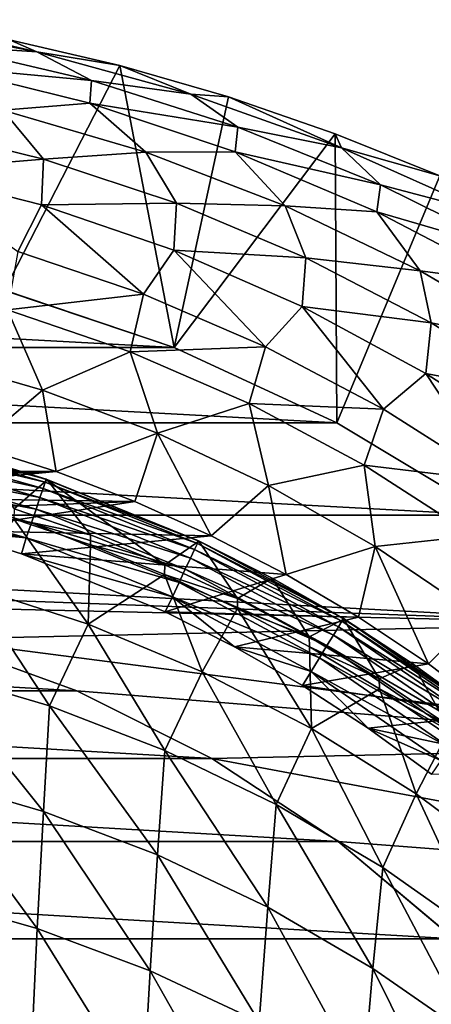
# Model space of a CAD drawing. Header units: metres. Extents: x -81 to 81, y -160 to 24.
# Tile 370 of 424: x 6 to 11, y 11 to 24. Entities that reach past the tile are written whole.
import ezdxf

# ---------------------------------------------------------------- set-up
doc = ezdxf.new("R2010")
doc.units = ezdxf.units.M
doc.layers.add('solid_501850_SW0001', color=7, linetype='CONTINUOUS')

msp = doc.modelspace()

# ---------------------------------------------------------------- linework, layer by layer
at = {"layer": 'solid_501850_SW0001'}
for points in [[(6.027429, 23.262177, 5.387612), (4.272303, 23.670776), (4.036935, 23.64747, 5.387491)], [(6.027429, 23.262177, 5.387612), (4.036935, 23.64747, 5.387491), (4.828522, 23.344597, 10.822206)], [(6.027429, 23.262177, 5.387612), (5.684367, 23.415489), (4.272303, 23.670776)], [(5.617933, 20.234598), (5.684367, 23.415489), (7.083393, 23.088131)], [(6.027429, 23.262177, 5.387612), (7.083393, 23.088131), (5.684367, 23.415489)], [(6.722979, 22.898121, 10.822478), (4.828522, 23.344597, 10.822206), (4.814009, 23.077385, 16.25321)], [(6.027429, 23.262177, 5.387612), (4.828522, 23.344597, 10.822206), (6.722979, 22.898121, 10.822478)], [(7.984334, 22.726755, 5.387776), (7.083393, 23.088131), (6.027429, 23.262177, 5.387612)], [(7.984334, 22.726755, 5.387776), (6.027429, 23.262177, 5.387612), (6.722979, 22.898121, 10.822478)], [(6.700268, 22.611179, 16.25362), (4.814009, 23.077385, 16.25321), (5.596859, 22.523399, 21.678827)], [(6.722979, 22.898121, 10.822478), (4.814009, 23.077385, 16.25321), (6.700268, 22.611179, 16.25362)], [(7.773204, 19.508385), (5.617933, 20.234598), (7.083393, 23.088131)], [(7.773204, 19.508385), (7.083393, 23.088131), (8.461664, 22.69034)], [(7.984334, 22.726755, 5.387776), (8.461664, 22.69034), (7.083393, 23.088131)], [(8.580464, 22.307446, 10.822831), (6.722979, 22.898121, 10.822478), (6.700268, 22.611179, 16.25362)], [(7.984334, 22.726755, 5.387776), (6.722979, 22.898121, 10.822478), (8.580464, 22.307446, 10.822831)], [(7.773204, 19.508385), (8.461664, 22.69034), (9.815626, 22.223101)], [(9.896456, 22.043505, 5.387981), (8.461664, 22.69034), (7.984334, 22.726755, 5.387776)], [(9.896456, 22.043505, 5.387981), (7.984334, 22.726755, 5.387776), (8.580464, 22.307446, 10.822831)], [(9.896456, 22.043505, 5.387981), (9.815626, 22.223101), (8.461664, 22.69034)], [(5.596859, 22.523399, 21.678827), (4.39196, 22.323994, 27.096403), (6.114153, 21.900261, 27.096941)], [(6.700268, 22.611179, 16.25362), (5.596859, 22.523399, 21.678827), (7.410734, 21.988333, 21.679413)], [(7.410734, 21.988333, 21.679413), (5.596859, 22.523399, 21.678827), (6.114153, 21.900261, 27.096941)], [(8.547174, 21.994751, 16.254152), (6.700268, 22.611179, 16.25362), (7.410734, 21.988333, 21.679413)], [(8.580464, 22.307446, 10.822831), (6.700268, 22.611179, 16.25362), (8.547174, 21.994751, 16.254152)], [(6.114153, 21.900261, 27.096941), (4.39196, 22.323994, 27.096403), (4.376663, 21.757999, 32.504829)], [(10.39044, 21.574957, 10.823261), (8.580464, 22.307446, 10.822831), (8.547174, 21.994751, 16.254152)], [(9.896456, 22.043505, 5.387981), (8.580464, 22.307446, 10.822831), (10.39044, 21.574957, 10.823261)], [(9.836539, 18.553764), (7.773204, 19.508385), (9.815626, 22.223101)], [(9.836539, 18.553764), (9.815626, 22.223101), (11.143635, 21.68675)], [(9.896456, 22.043505, 5.387981), (11.143635, 21.68675), (9.815626, 22.223101)], [(11.752866, 21.21542, 5.388225), (11.143635, 21.68675), (9.896456, 22.043505, 5.387981)], [(11.752866, 21.21542, 5.388225), (9.896456, 22.043505, 5.387981), (10.39044, 21.574957, 10.823261)], [(6.114153, 21.900261, 27.096941), (4.376663, 21.757999, 32.504829), (6.090281, 21.320839, 32.505413)], [(7.801713, 21.340082, 27.097637), (6.114153, 21.900261, 27.096941), (6.090281, 21.320839, 32.505413)], [(7.410734, 21.988333, 21.679413), (6.114153, 21.900261, 27.096941), (7.801713, 21.340082, 27.097637)], [(8.547174, 21.994751, 16.254152), (7.410734, 21.988333, 21.679413), (9.18025, 21.306345, 21.680145)], [(9.18025, 21.306345, 21.680145), (7.410734, 21.988333, 21.679413), (7.801713, 21.340082, 27.097637)], [(10.343538, 21.230848, 16.254799), (8.547174, 21.994751, 16.254152), (9.18025, 21.306345, 21.680145)], [(10.39044, 21.574957, 10.823261), (8.547174, 21.994751, 16.254152), (10.343538, 21.230848, 16.254799)], [(6.090281, 21.320839, 32.505413), (4.376663, 21.757999, 32.504829), (5.788098, 20.726868, 37.902348)], [(11.784786, 17.381573), (9.836539, 18.553764), (11.143635, 21.68675)], [(12.143023, 20.704716, 10.823762), (10.39044, 21.574957, 10.823261), (10.343538, 21.230848, 16.254799)], [(11.752866, 21.21542, 5.388225), (10.39044, 21.574957, 10.823261), (12.143023, 20.704716, 10.823762)], [(6.090281, 21.320839, 32.505413), (5.788098, 20.726868, 37.902348), (7.382722, 20.187027, 37.90303)], [(7.801713, 21.340082, 27.097637), (6.090281, 21.320839, 32.505413), (7.766795, 20.743103, 32.506172)], [(7.766795, 20.743103, 32.506172), (6.090281, 21.320839, 32.505413), (7.382722, 20.187027, 37.90303)], [(9.444768, 20.645927, 27.098486), (7.801713, 21.340082, 27.097637), (7.766795, 20.743103, 32.506172)], [(9.18025, 21.306345, 21.680145), (7.801713, 21.340082, 27.097637), (9.444768, 20.645927, 27.098486)], [(10.894666, 20.480984, 21.681015), (9.18025, 21.306345, 21.680145), (9.444768, 20.645927, 27.098486)], [(10.343538, 21.230848, 16.254799), (9.18025, 21.306345, 21.680145), (10.894666, 20.480984, 21.681015)], [(12.079013, 20.324343, 16.255552), (10.343538, 21.230848, 16.254799), (10.894666, 20.480984, 21.681015)], [(12.143023, 20.704716, 10.823762), (10.343538, 21.230848, 16.254799), (12.079013, 20.324343, 16.255552)], [(7.382722, 20.187027, 37.90303), (5.788098, 20.726868, 37.902348), (5.657534, 19.985685, 43.285976)], [(7.766795, 20.743103, 32.506172), (7.382722, 20.187027, 37.90303), (8.933005, 19.518206, 37.903862)], [(9.395658, 20.027517, 32.507092), (7.766795, 20.743103, 32.506172), (8.933005, 19.518206, 37.903862)], [(9.444768, 20.645927, 27.098486), (7.766795, 20.743103, 32.506172), (9.395658, 20.027517, 32.507092)], [(11.034079, 19.821848, 27.099474), (9.444768, 20.645927, 27.098486), (9.395658, 20.027517, 32.507092)], [(10.894666, 20.480984, 21.681015), (9.444768, 20.645927, 27.098486), (11.034079, 19.821848, 27.099474)], [(12.544275, 19.518375, 21.682013), (10.894666, 20.480984, 21.681015), (11.034079, 19.821848, 27.099474)], [(12.079013, 20.324343, 16.255552), (10.894666, 20.480984, 21.681015), (12.544275, 19.518375, 21.682013)], [(-7.772657, 19.508612, 2), (-5.618239, 20.234497, 2), (7.772657, 19.508612, 2)], [(-5.618239, 20.234497, 2), (5.618239, 20.234497, 2), (7.772657, 19.508612, 2)], [(5.618239, 20.234497, 2), (5.617933, 20.234598), (7.773204, 19.508385)], [(5.618239, 20.234497, 2), (7.773204, 19.508385), (7.772657, 19.508612, 2)], [(7.382722, 20.187027, 37.90303), (5.657534, 19.985685, 43.285976), (7.213811, 19.454376, 43.286545)], [(8.933005, 19.518206, 37.903862), (7.382722, 20.187027, 37.90303), (7.213811, 19.454376, 43.286545)], [(9.395658, 20.027517, 32.507092), (8.933005, 19.518206, 37.903862), (10.42983, 18.724598, 37.904835)], [(10.967153, 19.178862, 32.508167), (9.395658, 20.027517, 32.507092), (10.42983, 18.724598, 37.904835)], [(11.034079, 19.821848, 27.099474), (9.395658, 20.027517, 32.507092), (10.967153, 19.178862, 32.508167)], [(5.657534, 19.985685, 43.285976), (4.609802, 19.396812, 48.654121), (6.102967, 18.967604, 48.654411)], [(7.213811, 19.454376, 43.286545), (5.657534, 19.985685, 43.285976), (6.102967, 18.967604, 48.654411)], [(12.561127, 18.873697, 27.100595), (11.034079, 19.821848, 27.099474), (10.967153, 19.178862, 32.508167)], [(12.544275, 19.518375, 21.682013), (11.034079, 19.821848, 27.099474), (12.561127, 18.873697, 27.100595)], [(-9.836944, 18.553551, 2), (-7.772657, 19.508612, 2), (9.836944, 18.553551, 2)], [(-7.772657, 19.508612, 2), (7.772657, 19.508612, 2), (9.836944, 18.553551, 2)], [(8.933005, 19.518206, 37.903862), (7.213811, 19.454376, 43.286545), (8.724992, 18.796144, 43.287231)], [(7.772657, 19.508612, 2), (7.773204, 19.508385), (9.836539, 18.553764)], [(7.772657, 19.508612, 2), (9.836539, 18.553764), (9.836944, 18.553551, 2)], [(10.42983, 18.724598, 37.904835), (8.933005, 19.518206, 37.903862), (8.724992, 18.796144, 43.287231)], [(6.102967, 18.967604, 48.654411), (4.609802, 19.396812, 48.654121), (5.258767, 18.256901, 54)], [(7.213811, 19.454376, 43.286545), (6.102967, 18.967604, 48.654411), (7.558901, 18.420305, 48.654774)], [(8.724992, 18.796144, 43.287231), (7.213811, 19.454376, 43.286545), (7.558901, 18.420305, 48.654774)], [(10.967153, 19.178862, 32.508167), (10.42983, 18.724598, 37.904835), (11.864754, 17.812071, 37.90593)], [(12.472198, 18.203497, 32.50938), (10.967153, 19.178862, 32.508167), (11.864754, 17.812071, 37.90593)], [(12.561127, 18.873697, 27.100595), (10.967153, 19.178862, 32.508167), (12.472198, 18.203497, 32.50938)], [(6.102967, 18.967604, 48.654411), (5.258767, 18.256901, 54), (6.27544, 17.933422, 54)], [(7.558901, 18.420305, 48.654774), (6.102967, 18.967604, 48.654411), (6.27544, 17.933422, 54)], [(8.724992, 18.796144, 43.287231), (7.558901, 18.420305, 48.654774), (8.968529, 17.757509, 48.655205)], [(10.181883, 18.01536, 43.288036), (8.724992, 18.796144, 43.287231), (8.968529, 17.757509, 48.655205)], [(10.42983, 18.724598, 37.904835), (8.724992, 18.796144, 43.287231), (10.181883, 18.01536, 43.288036)], [(11.864754, 17.812071, 37.90593), (10.42983, 18.724598, 37.904835), (10.181883, 18.01536, 43.288036)], [(-11.784824, 17.381531, 2), (-9.836944, 18.553551, 2), (11.784824, 17.381531, 2)], [(-9.836944, 18.553551, 2), (9.836944, 18.553551, 2), (11.784824, 17.381531, 2)], [(9.836944, 18.553551, 2), (9.836539, 18.553764), (11.784786, 17.381573)], [(9.836944, 18.553551, 2), (11.784786, 17.381573), (11.784824, 17.381531, 2)], [(4.140256, 18.399424, 54.919605), (6.1481, 17.835892, 54.919605), (4.131667, 18.360868, 54.710777)], [(4.140256, 18.399424, 54.919605), (5.163058, 18.137104, 55.124908), (6.1481, 17.835892, 54.919605)], [(7.558901, 18.420305, 48.654774), (6.27544, 17.933422, 54), (7.271035, 17.553675, 54)], [(7.558901, 18.420305, 48.654774), (7.271035, 17.553675, 54), (8.243587, 17.118198, 54)], [(8.968529, 17.757509, 48.655205), (7.558901, 18.420305, 48.654774), (8.243587, 17.118198, 54)], [(6.27544, 17.933422, 54), (5.258767, 18.256901, 54), (-6.275395, 17.933437, 54)], [(4.113675, 18.280107, 54.515015), (6.108684, 17.720179, 54.515015), (4.087095, 18.160789, 54.341156)], [(4.131667, 18.360868, 54.710777), (6.135363, 17.7985, 54.710777), (4.113675, 18.280107, 54.515015)], [(6.135363, 17.7985, 54.710777), (6.108684, 17.720179, 54.515015), (4.113675, 18.280107, 54.515015)], [(6.1481, 17.835892, 54.919605), (6.135363, 17.7985, 54.710777), (4.131667, 18.360868, 54.710777)], [(4.087095, 18.160789, 54.341156), (6.069268, 17.604465, 54.341156), (4.053126, 18.008307, 54.19706)], [(6.108684, 17.720179, 54.515015), (6.069268, 17.604465, 54.341156), (4.087095, 18.160789, 54.341156)], [(5.74238, 17.45948, 58.993797), (6.160163, 17.827244, 55.122257), (5.163058, 18.137104, 55.124908)], [(6.1481, 17.835892, 54.919605), (5.163058, 18.137104, 55.124908), (6.160163, 17.827244, 55.122257)], [(4.053126, 18.008307, 54.19706), (6.018896, 17.456589, 54.19706), (4.013303, 17.829542, 54.08923)], [(6.069268, 17.604465, 54.341156), (6.018896, 17.456589, 54.19706), (4.053126, 18.008307, 54.19706)], [(10.181883, 18.01536, 43.288036), (8.968529, 17.757509, 48.655205), (10.323709, 16.984076, 48.655697)], [(11.575922, 17.117947, 43.288944), (10.181883, 18.01536, 43.288036), (10.323709, 16.984076, 48.655697)], [(11.864754, 17.812071, 37.90593), (10.181883, 18.01536, 43.288036), (11.575922, 17.117947, 43.288944)], [(0, 17.859646, 54), (6.27544, 17.933422, 54), (-6.275395, 17.933437, 54)], [(0, 17.859646, 54), (1.967337, 17.751377, 54), (6.27544, 17.933422, 54)], [(1.967337, 17.751377, 54), (2.949161, 17.615795, 54), (6.27544, 17.933422, 54)], [(2.949161, 17.615795, 54), (7.271035, 17.553675, 54), (6.27544, 17.933422, 54)], [(4.013303, 17.829542, 54.08923), (5.959843, 17.283224, 54.08923), (3.969425, 17.632574, 54.022541)], [(6.018896, 17.456589, 54.19706), (5.959843, 17.283224, 54.08923), (4.013303, 17.829542, 54.08923)], [(5.74238, 17.45948, 58.993797), (6.7122, 17.129217, 58.975651), (6.160163, 17.827244, 55.122257)], [(6.135363, 17.7985, 54.710777), (8.065973, 17.019432, 54.710777), (6.108684, 17.720179, 54.515015)], [(6.1481, 17.835892, 54.919605), (8.082755, 17.055189, 54.919605), (6.135363, 17.7985, 54.710777)], [(8.082755, 17.055189, 54.919605), (8.065973, 17.019432, 54.710777), (6.135363, 17.7985, 54.710777)], [(6.1481, 17.835892, 54.919605), (6.160163, 17.827244, 55.122257), (8.082755, 17.055189, 54.919605)], [(7.652476, 16.75119, 58.960594), (8.085847, 17.049952, 55.115562), (6.160163, 17.827244, 55.122257)], [(8.082755, 17.055189, 54.919605), (6.160163, 17.827244, 55.122257), (8.085847, 17.049952, 55.115562)], [(6.7122, 17.129217, 58.975651), (7.652476, 16.75119, 58.960594), (6.160163, 17.827244, 55.122257)], [(8.968529, 17.757509, 48.655205), (8.243587, 17.118198, 54), (9.191115, 16.628059, 54)], [(10.323709, 16.984076, 48.655697), (8.968529, 17.757509, 48.655205), (9.191115, 16.628059, 54)], [(3.969425, 17.632574, 54.022541), (5.894776, 17.092207, 54.022541), (3.925508, 17.426058, 54)], [(5.959843, 17.283224, 54.08923), (5.894776, 17.092207, 54.022541), (3.969425, 17.632574, 54.022541)], [(6.108684, 17.720179, 54.515015), (8.030822, 16.94453, 54.515015), (6.069268, 17.604465, 54.341156)], [(8.065973, 17.019432, 54.710777), (8.030822, 16.94453, 54.515015), (6.108684, 17.720179, 54.515015)], [(2.949161, 17.615795, 54), (3.925508, 17.426058, 54), (7.271035, 17.553675, 54)], [(3.925508, 17.426058, 54), (4.890084, 17.183212, 54), (7.271035, 17.553675, 54)], [(4.890084, 17.183212, 54), (8.243587, 17.118198, 54), (7.271035, 17.553675, 54)], [(6.069268, 17.604465, 54.341156), (7.978888, 16.83387, 54.341156), (6.018896, 17.456589, 54.19706)], [(8.030822, 16.94453, 54.515015), (7.978888, 16.83387, 54.341156), (6.069268, 17.604465, 54.341156)], [(-11.784824, 17.381531, 2), (13.59501, 16.005497, 2), (0.959782, 16.472063, 2)], [(-11.784824, 17.381531, 2), (11.784824, 17.381531, 2), (13.59501, 16.005497, 2)], [(5.894776, 17.092207, 54.022541), (4.890084, 17.183212, 54), (3.925508, 17.426058, 54)], [(5.74238, 17.45948, 58.993797), (5.738932, 17.333946, 59.73571), (6.7122, 17.129217, 58.975651)], [(6.018896, 17.456589, 54.19706), (7.912519, 16.69245, 54.19706), (5.959843, 17.283224, 54.08923)], [(7.978888, 16.83387, 54.341156), (7.912519, 16.69245, 54.19706), (6.018896, 17.456589, 54.19706)], [(5.188766, 16.479359, 64.2099), (6.680328, 15.995691, 64.172737), (5.738932, 17.333946, 59.73571)], [(6.680328, 15.995691, 64.172737), (6.709834, 17.003483, 59.717598), (5.738932, 17.333946, 59.73571)], [(6.7122, 17.129217, 58.975651), (5.738932, 17.333946, 59.73571), (6.709834, 17.003483, 59.717598)], [(5.959843, 17.283224, 54.08923), (7.834712, 16.526655, 54.08923), (5.894776, 17.092207, 54.022541)], [(7.912519, 16.69245, 54.19706), (7.834712, 16.526655, 54.08923), (5.959843, 17.283224, 54.08923)], [(4.890084, 17.183212, 54), (5.835615, 16.889334, 54), (8.243587, 17.118198, 54)], [(5.894776, 17.092207, 54.022541), (5.835615, 16.889334, 54), (4.890084, 17.183212, 54)], [(6.7122, 17.129217, 58.975651), (6.709834, 17.003483, 59.717598), (7.652476, 16.75119, 58.960594)], [(5.835615, 16.889334, 54), (9.191115, 16.628059, 54), (8.243587, 17.118198, 54)], [(5.894776, 17.092207, 54.022541), (7.748981, 16.343979, 54.022541), (5.835615, 16.889334, 54)], [(7.834712, 16.526655, 54.08923), (7.748981, 16.343979, 54.022541), (5.894776, 17.092207, 54.022541)], [(6.680328, 15.995691, 64.172737), (7.650529, 16.625275, 59.703156), (6.709834, 17.003483, 59.717598)], [(7.652476, 16.75119, 58.960594), (6.709834, 17.003483, 59.717598), (7.650529, 16.625275, 59.703156)], [(7.652476, 16.75119, 58.960594), (8.574648, 16.321447, 58.945679), (8.085847, 17.049952, 55.115562)], [(8.065973, 17.019432, 54.710777), (9.898736, 16.033228, 54.710777), (8.030822, 16.94453, 54.515015)], [(8.082755, 17.055189, 54.919605), (9.919326, 16.066938, 54.919605), (8.065973, 17.019432, 54.710777)], [(9.919326, 16.066938, 54.919605), (9.898736, 16.033228, 54.710777), (8.065973, 17.019432, 54.710777)], [(8.082755, 17.055189, 54.919605), (8.085847, 17.049952, 55.115562), (9.016596, 16.581684, 55.111603)], [(8.082755, 17.055189, 54.919605), (9.016596, 16.581684, 55.111603), (9.919326, 16.066938, 54.919605)], [(8.574648, 16.321447, 58.945679), (9.016596, 16.581684, 55.111603), (8.085847, 17.049952, 55.115562)], [(11.575922, 17.117947, 43.288944), (10.323709, 16.984076, 48.655697), (11.616533, 16.105427, 48.65625)], [(5.835615, 16.889334, 54), (7.657233, 16.153824, 54), (9.191115, 16.628059, 54)], [(7.748981, 16.343979, 54.022541), (7.657233, 16.153824, 54), (5.835615, 16.889334, 54)], [(8.030822, 16.94453, 54.515015), (9.855609, 15.962616, 54.515015), (7.978888, 16.83387, 54.341156)], [(9.898736, 16.033228, 54.710777), (9.855609, 15.962616, 54.515015), (8.030822, 16.94453, 54.515015)], [(10.323709, 16.984076, 48.655697), (9.191115, 16.628059, 54), (10.111694, 16.084433, 54)], [(10.323709, 16.984076, 48.655697), (10.111694, 16.084433, 54), (10.999592, 15.490808, 54)], [(11.616533, 16.105427, 48.65625), (10.323709, 16.984076, 48.655697), (10.999592, 15.490808, 54)], [(7.978888, 16.83387, 54.341156), (9.791893, 15.858294, 54.341156), (7.912519, 16.69245, 54.19706)], [(9.855609, 15.962616, 54.515015), (9.791893, 15.858294, 54.341156), (7.978888, 16.83387, 54.341156)], [(7.652476, 16.75119, 58.960594), (7.650529, 16.625275, 59.703156), (8.574648, 16.321447, 58.945679)], [(7.657233, 16.153824, 54), (10.111694, 16.084433, 54), (9.191115, 16.628059, 54)], [(7.912519, 16.69245, 54.19706), (9.710465, 15.724971, 54.19706), (7.834712, 16.526655, 54.08923)], [(9.791893, 15.858294, 54.341156), (9.710465, 15.724971, 54.19706), (7.912519, 16.69245, 54.19706)], [(6.680328, 15.995691, 64.172737), (8.126321, 15.392113, 64.12645), (7.650529, 16.625275, 59.703156)], [(8.126321, 15.392113, 64.12645), (8.575984, 16.194302, 59.687057), (7.650529, 16.625275, 59.703156)], [(8.574648, 16.321447, 58.945679), (7.650529, 16.625275, 59.703156), (8.575984, 16.194302, 59.687057)], [(7.834712, 16.526655, 54.08923), (9.615005, 15.568672, 54.08923), (7.748981, 16.343979, 54.022541)], [(9.710465, 15.724971, 54.19706), (9.615005, 15.568672, 54.08923), (7.834712, 16.526655, 54.08923)], [(8.574648, 16.321447, 58.945679), (9.485313, 15.836821, 58.924118), (9.016596, 16.581684, 55.111603)], [(9.485313, 15.836821, 58.924118), (9.924623, 16.060734, 55.107197), (9.016596, 16.581684, 55.111603)], [(9.919326, 16.066938, 54.919605), (9.016596, 16.581684, 55.111603), (9.924623, 16.060734, 55.107197)], [(13.59501, 16.005497, 2), (2.865022, 16.249355, 2), (0.959782, 16.472063, 2)], [(4.67918, 15.401981, 68.852676), (6.188643, 14.957429, 68.802223), (5.188766, 16.479359, 64.2099)], [(6.188643, 14.957429, 68.802223), (6.680328, 15.995691, 64.172737), (5.188766, 16.479359, 64.2099)], [(7.748981, 16.343979, 54.022541), (8.539319, 15.710035, 54), (7.657233, 16.153824, 54)], [(7.748981, 16.343979, 54.022541), (9.509823, 15.396456, 54.022541), (8.539319, 15.710035, 54)], [(9.615005, 15.568672, 54.08923), (9.509823, 15.396456, 54.022541), (7.748981, 16.343979, 54.022541)], [(8.574648, 16.321447, 58.945679), (8.575984, 16.194302, 59.687057), (9.485313, 15.836821, 58.924118)], [(13.59501, 16.005497, 2), (4.732069, 15.806881, 2), (2.865022, 16.249355, 2)], [(7.657233, 16.153824, 54), (8.539319, 15.710035, 54), (10.111694, 16.084433, 54)], [(8.126321, 15.392113, 64.12645), (9.516639, 14.671731, 64.071289), (8.575984, 16.194302, 59.687057)], [(9.516639, 14.671731, 64.071289), (9.48973, 15.708326, 59.662437), (8.575984, 16.194302, 59.687057)], [(9.485313, 15.836821, 58.924118), (8.575984, 16.194302, 59.687057), (9.48973, 15.708326, 59.662437)], [(13.59501, 16.005497, 2), (15.246174, 14.441393, 2), (4.732069, 15.806881, 2)], [(8.539319, 15.710035, 54), (10.999592, 15.490808, 54), (10.111694, 16.084433, 54)], [(9.485313, 15.836821, 58.924118), (10.372035, 15.303097, 58.893192), (9.924623, 16.060734, 55.107197)], [(9.898736, 16.033228, 54.710777), (11.612938, 14.853553, 54.710777), (9.855609, 15.962616, 54.515015)], [(9.919326, 16.066938, 54.919605), (11.637073, 14.884825, 54.919605), (9.898736, 16.033228, 54.710777)], [(11.637073, 14.884825, 54.919605), (11.612938, 14.853553, 54.710777), (9.898736, 16.033228, 54.710777)], [(9.919326, 16.066938, 54.919605), (9.924623, 16.060734, 55.107197), (10.804562, 15.489768, 55.102322)], [(9.919326, 16.066938, 54.919605), (10.804562, 15.489768, 55.102322), (11.637073, 14.884825, 54.919605)], [(10.372035, 15.303097, 58.893192), (10.804562, 15.489768, 55.102322), (9.924623, 16.060734, 55.107197)], [(11.616533, 16.105427, 48.65625), (10.999592, 15.490808, 54), (11.850687, 14.85028, 54)], [(6.188643, 14.957429, 68.802223), (7.655181, 14.391382, 68.738091), (6.680328, 15.995691, 64.172737)], [(7.655181, 14.391382, 68.738091), (8.126321, 15.392113, 64.12645), (6.680328, 15.995691, 64.172737)], [(9.855609, 15.962616, 54.515015), (11.562387, 14.788052, 54.515015), (9.791893, 15.858294, 54.341156)], [(11.612938, 14.853553, 54.710777), (11.562387, 14.788052, 54.515015), (9.855609, 15.962616, 54.515015)], [(6.535009, 15.150689), (-6.535009, 15.150689), (-4.732429, 15.806774)], [(6.535009, 15.150689), (-4.732429, 15.806774), (4.732429, 15.806774)], [(4.732069, 15.806881, 2), (6.535561, 15.150459, 2), (4.732429, 15.806774)], [(15.246174, 14.441393, 2), (6.535561, 15.150459, 2), (4.732069, 15.806881, 2)], [(6.535561, 15.150459, 2), (6.535009, 15.150689), (4.732429, 15.806774)], [(9.485313, 15.836821, 58.924118), (9.48973, 15.708326, 59.662437), (10.372035, 15.303097, 58.893192)], [(9.791893, 15.858294, 54.341156), (11.487703, 14.691277, 54.341156), (9.710465, 15.724971, 54.19706)], [(11.562387, 14.788052, 54.515015), (11.487703, 14.691277, 54.341156), (9.791893, 15.858294, 54.341156)], [(8.539319, 15.710035, 54), (9.39973, 15.216314, 54), (10.999592, 15.490808, 54)], [(9.509823, 15.396456, 54.022541), (9.39973, 15.216314, 54), (8.539319, 15.710035, 54)], [(9.516639, 14.671731, 64.071289), (10.378173, 15.173771, 59.628399), (9.48973, 15.708326, 59.662437)], [(10.372035, 15.303097, 58.893192), (9.48973, 15.708326, 59.662437), (10.378173, 15.173771, 59.628399)], [(9.710465, 15.724971, 54.19706), (11.39226, 14.567602, 54.19706), (9.615005, 15.568672, 54.08923)], [(11.487703, 14.691277, 54.341156), (11.39226, 14.567602, 54.19706), (9.710465, 15.724971, 54.19706)], [(9.615005, 15.568672, 54.08923), (11.280367, 14.422612, 54.08923), (9.509823, 15.396456, 54.022541)], [(11.39226, 14.567602, 54.19706), (11.280367, 14.422612, 54.08923), (9.615005, 15.568672, 54.08923)], [(6.111862, 13.619054, 73.378822), (4.67918, 15.401981, 68.852676), (4.620597, 14.051797, 73.444221)], [(6.111862, 13.619054, 73.378822), (6.188643, 14.957429, 68.802223), (4.67918, 15.401981, 68.852676)], [(7.655181, 14.391382, 68.738091), (9.068248, 13.706592, 68.660629), (8.126321, 15.392113, 64.12645)], [(9.068248, 13.706592, 68.660629), (9.516639, 14.671731, 64.071289), (8.126321, 15.392113, 64.12645)], [(9.39973, 15.216314, 54), (11.850687, 14.85028, 54), (10.999592, 15.490808, 54)], [(9.509823, 15.396456, 54.022541), (10.233569, 14.675163, 54), (9.39973, 15.216314, 54)], [(9.509823, 15.396456, 54.022541), (11.157079, 14.262856, 54.022541), (10.233569, 14.675163, 54)], [(11.280367, 14.422612, 54.08923), (11.157079, 14.262856, 54.022541), (9.509823, 15.396456, 54.022541)], [(10.372035, 15.303097, 58.893192), (11.226606, 14.724664, 58.85709), (10.804562, 15.489768, 55.102322)], [(11.226606, 14.724664, 58.85709), (11.650599, 14.8725, 55.097015), (10.804562, 15.489768, 55.102322)], [(11.637073, 14.884825, 54.919605), (10.804562, 15.489768, 55.102322), (11.650599, 14.8725, 55.097015)], [(10.372035, 15.303097, 58.893192), (10.378173, 15.173771, 59.628399), (11.226606, 14.724664, 58.85709)], [(8.250045, 14.289399), (-8.250045, 14.289399), (-6.535009, 15.150689)], [(8.250045, 14.289399), (-6.535009, 15.150689), (6.535009, 15.150689)], [(8.249678, 14.289594, 2), (8.250045, 14.289399), (6.535009, 15.150689)], [(6.535561, 15.150459, 2), (8.249678, 14.289594, 2), (6.535009, 15.150689)], [(15.246174, 14.441393, 2), (8.249678, 14.289594, 2), (6.535561, 15.150459, 2)], [(9.39973, 15.216314, 54), (10.233569, 14.675163, 54), (11.850687, 14.85028, 54)], [(9.516639, 14.671731, 64.071289), (10.842471, 13.840436, 64.007652), (10.378173, 15.173771, 59.628399)], [(10.842471, 13.840436, 64.007652), (11.232725, 14.59536, 59.59005), (10.378173, 15.173771, 59.628399)], [(11.226606, 14.724664, 58.85709), (10.378173, 15.173771, 59.628399), (11.232725, 14.59536, 59.59005)], [(7.561333, 13.068036, 73.295662), (6.188643, 14.957429, 68.802223), (6.111862, 13.619054, 73.378822)], [(7.561333, 13.068036, 73.295662), (7.655181, 14.391382, 68.738091), (6.188643, 14.957429, 68.802223)], [(10.233569, 14.675163, 54), (12.663353, 14.164345, 54), (11.850687, 14.85028, 54)], [(9.068248, 13.706592, 68.660629), (10.418493, 12.908364, 68.570374), (9.516639, 14.671731, 64.071289)], [(10.418493, 12.908364, 68.570374), (10.842471, 13.840436, 64.007652), (9.516639, 14.671731, 64.071289)], [(10.233569, 14.675163, 54), (11.035677, 14.089866, 54), (12.663353, 14.164345, 54)], [(11.157079, 14.262856, 54.022541), (11.035677, 14.089866, 54), (10.233569, 14.675163, 54)], [(10.842471, 13.840436, 64.007652), (12.09533, 12.904807, 63.935982), (11.232725, 14.59536, 59.59005)], [(8.958739, 12.40141, 73.195183), (7.655181, 14.391382, 68.738091), (7.561333, 13.068036, 73.295662)], [(8.958739, 12.40141, 73.195183), (9.068248, 13.706592, 68.660629), (7.655181, 14.391382, 68.738091)], [(15.246174, 14.441393, 2), (16.71777, 12.708903, 2), (8.249678, 14.289594, 2)], [(9.853276, 13.234905), (-9.853276, 13.234905), (-8.250045, 14.289399)], [(9.853276, 13.234905), (-8.250045, 14.289399), (8.250045, 14.289399)], [(8.249678, 14.289594, 2), (9.85319, 13.234987, 2), (8.250045, 14.289399)], [(16.71777, 12.708903, 2), (9.85319, 13.234987, 2), (8.249678, 14.289594, 2)], [(9.85319, 13.234987, 2), (9.853276, 13.234905), (8.250045, 14.289399)], [(4.620597, 14.051797, 73.444221), (4.561765, 12.5508, 77.988792), (6.034751, 12.130303, 77.908897)], [(6.111862, 13.619054, 73.378822), (4.620597, 14.051797, 73.444221), (6.034751, 12.130303, 77.908897)], [(10.418493, 12.908364, 68.570374), (11.697206, 12.003368, 68.467987), (10.842471, 13.840436, 64.007652)], [(11.697206, 12.003368, 68.467987), (12.09533, 12.904807, 63.935982), (10.842471, 13.840436, 64.007652)], [(10.29496, 11.624285, 73.078087), (9.068248, 13.706592, 68.660629), (8.958739, 12.40141, 73.195183)], [(10.29496, 11.624285, 73.078087), (10.418493, 12.908364, 68.570374), (9.068248, 13.706592, 68.660629)], [(6.111862, 13.619054, 73.378822), (6.034751, 12.130303, 77.908897), (7.467081, 11.594859, 77.807281)], [(7.561333, 13.068036, 73.295662), (6.111862, 13.619054, 73.378822), (7.467081, 11.594859, 77.807281)], [(11.3228, 12.001829), (-11.3228, 12.001829), (-9.853276, 13.234905)], [(11.3228, 12.001829), (-9.853276, 13.234905), (9.853276, 13.234905)], [(9.85319, 13.234987, 2), (11.323112, 12.001532, 2), (9.853276, 13.234905)], [(16.71777, 12.708903, 2), (11.323112, 12.001532, 2), (9.85319, 13.234987, 2)], [(11.323112, 12.001532, 2), (11.3228, 12.001829), (9.853276, 13.234905)], [(7.561333, 13.068036, 73.295662), (7.467081, 11.594859, 77.807281), (8.848759, 10.947041, 77.684471)], [(8.958739, 12.40141, 73.195183), (7.561333, 13.068036, 73.295662), (8.848759, 10.947041, 77.684471)], [(11.561489, 10.743092, 72.945229), (10.418493, 12.908364, 68.570374), (10.29496, 11.624285, 73.078087)], [(11.561489, 10.743092, 72.945229), (11.697206, 12.003368, 68.467987), (10.418493, 12.908364, 68.570374)], [(4.561765, 12.5508, 77.988792), (4.502887, 10.900482, 82.481339), (5.957579, 10.492611, 82.387421)], [(6.034751, 12.130303, 77.908897), (4.561765, 12.5508, 77.988792), (5.957579, 10.492611, 82.387421)], [(8.958739, 12.40141, 73.195183), (8.848759, 10.947041, 77.684471), (10.170889, 10.191758, 77.541328)], [(10.29496, 11.624285, 73.078087), (8.958739, 12.40141, 73.195183), (10.170889, 10.191758, 77.541328)], [(6.034751, 12.130303, 77.908897), (5.957579, 10.492611, 82.387421), (7.372748, 9.973215, 82.267937)], [(7.467081, 11.594859, 77.807281), (6.034751, 12.130303, 77.908897), (7.372748, 9.973215, 82.267937)], [(12.639726, 10.606014), (-12.639726, 10.606014), (-11.3228, 12.001829)], [(12.639726, 10.606014), (-11.3228, 12.001829), (11.3228, 12.001829)], [(7.467081, 11.594859, 77.807281), (7.372748, 9.973215, 82.267937), (8.738674, 9.344768, 82.123489)], [(8.848759, 10.947041, 77.684471), (7.467081, 11.594859, 77.807281), (8.738674, 9.344768, 82.123489)], [(10.29496, 11.624285, 73.078087), (10.170889, 10.191758, 77.541328), (11.425179, 9.335193, 77.378868)], [(11.561489, 10.743092, 72.945229), (10.29496, 11.624285, 73.078087), (11.425179, 9.335193, 77.378868)]]:
    msp.add_3dface(points, dxfattribs=at)

doc.saveas('drawing.dxf')
